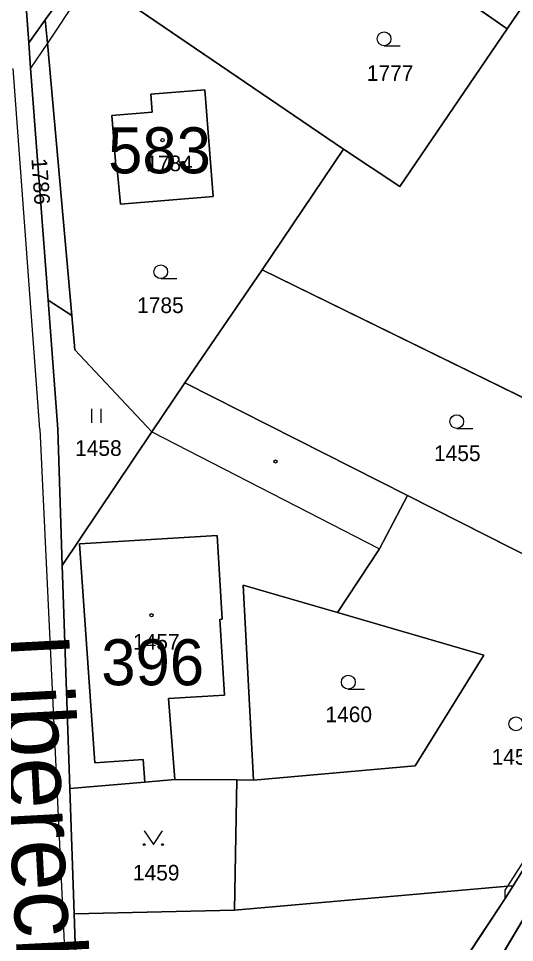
# Model space of a CAD drawing. Extents: x -689422 to -685210, y -987725 to -982160.
# Drawn here: x -687429.9 to -687376.1, y -985145.3 to -985044.9 of the extents above; entities that cross this region are included whole.
import ezdxf

# ---------------------------------------------------------------- set-up
doc = ezdxf.new("R2010")
doc.units = 0
for name, color, linetype in [('KN_Budovy', 7, 'Continuous'), ('KN_Budovy_cisla_domovni', 7, 'Continuous'), ('KN_Hranice_parcel', 7, 'Continuous'), ('KN_Hranice_parcel_vnitrni_kresba', 7, 'Continuous'), ('KN_Parcelni cisla', 7, 'Continuous'), ('KN_Polygon parcely', 7, 'Continuous'), ('KN_Popisy_pomistni nazvy nazvy ulic', 7, 'Continuous'), ('KN_POZEMKY_ORNA PUDA', 7, 'Continuous'), ('KN_POZEMKY_OSTATNI PLOCHA', 7, 'Continuous'), ('KN_POZEMKY_TTP', 7, 'Continuous'), ('KN_POZEMKY_ZAHRADA', 7, 'Continuous'), ('KN_POZEMKY_ZASTAVENA PLOCHA', 7, 'Continuous'), ('KN_VYUZITI_16_ostatni plocha_silnice', 7, 'Continuous'), ('KN_VYUZITI_17_ostatni plocha_ostatni komunikace', 7, 'Continuous'), ('KN_VYUZITI_19_ostatni plocha_zelen', 7, 'Continuous'), ('KN_VYUZITI_23_ostatni plocha_manipulacni plocha', 7, 'Continuous'), ('KN_Značky budov', 7, 'Continuous'), ('KN_Značky kultur', 7, 'Continuous')]:
    doc.layers.add(name, color=color, linetype=linetype)

msp = doc.modelspace()

# ---------------------------------------------------------------- linework, layer by layer
at = {"layer": 'KN_Budovy'}
for points in [[(-687415.38, -985055.1), (-687419.77, -985055.45), (-687419.34, -985060.91), (-687419.21, -985060.91), (-687418.83, -985065.09), (-687408.76, -985064.28), (-687409.68, -985052.67), (-687415.53, -985053.14)], [(-687413.63, -985118.81), (-687407.52, -985118.44), (-687408.03, -985110.19), (-687407.79, -985110.18), (-687408.35, -985101.11), (-687423.29, -985102), (-687421.62, -985125.79), (-687416.36, -985125.45), (-687416.2, -985127.88), (-687412.93, -985127.6)]]:
    msp.add_lwpolyline(points, close=True, dxfattribs=at)
at = {"layer": 'KN_Hranice_parcel'}
for p, q in [((-687410.16, -985022.86), (-687376.84, -985046.05)), ((-687364.78, -985028.22), (-687376.84, -985046.05)), ((-687428.78, -985047.56), (-687429.32, -985040.27)), ((-687423.12, -985039.7), (-687426.99, -985045.07)), ((-687394.63, -985059.14), (-687422.02, -985040.45)), ((-687426.99, -985045.07), (-687428.78, -985047.56)), ((-687426.99, -985045.07), (-687426.76, -985047.59)), ((-687428.78, -985047.56), (-687428.58, -985050.33)), ((-687426.76, -985047.59), (-687424.11, -985077.19)), ((-687428.58, -985050.33), (-687426.69, -985075.52)), ((-687394.63, -985059.14), (-687403.44, -985072.25)), ((-687403.44, -985072.25), (-687411.86, -985084.52)), ((-687359.23, -985093.93), (-687403.44, -985072.25)), ((-687424.11, -985077.19), (-687426.69, -985075.52)), ((-687426.69, -985075.52), (-687425.64, -985089.55)), ((-687423.77, -985080.93), (-687424.11, -985077.19)), ((-687415.41, -985089.82), (-687423.77, -985080.93)), ((-687411.86, -985084.52), (-687415.41, -985089.82)), ((-687411.86, -985084.52), (-687387.69, -985096.74)), ((-687425.64, -985089.55), (-687425.14, -985104.34)), ((-687415.41, -985089.82), (-687425.14, -985104.34)), ((-687387.69, -985096.74), (-687390.7, -985102.55)), ((-687387.69, -985096.74), (-687358.96, -985111.32)), ((-687390.7, -985102.55), (-687395.26, -985109.48)), ((-687425.14, -985104.34), (-687424.31, -985128.57)), ((-687358.96, -985111.32), (-687376.21, -985139.16)), ((-687380.77, -985152.28), (-687365.6, -985126.81)), ((-687412.93, -985127.6), (-687406.21, -985127.65)), ((-687406.21, -985127.65), (-687406.44, -985141.82)), ((-687404.38, -985127.67), (-687406.21, -985127.65)), ((-687424.31, -985128.57), (-687423.85, -985142.19)), ((-687376.21, -985139.16), (-687377.06, -985140.54)), ((-687377.06, -985140.54), (-687389.68, -985159.56)), ((-687406.44, -985141.82), (-687423.85, -985142.19)), ((-687423.85, -985142.19), (-687423.45, -985153.89))]:
    msp.add_line(p, q, dxfattribs=at)
for points in [[(-687376.84, -985046.05), (-687388.5, -985063.19), (-687394.63, -985059.14)], [(-687419.77, -985055.45), (-687415.38, -985055.1), (-687415.53, -985053.14), (-687409.68, -985052.67), (-687408.76, -985064.28), (-687418.83, -985065.09), (-687419.21, -985060.91), (-687419.34, -985060.91), (-687419.77, -985055.45)], [(-687404.38, -985127.67), (-687405.5, -985106.5), (-687395.26, -985109.48)], [(-687395.26, -985109.48), (-687379.38, -985114.09), (-687386.85, -985126.12), (-687404.38, -985127.67)], [(-687424.31, -985128.57), (-687416.2, -985127.88), (-687412.93, -985127.6)], [(-687376.21, -985139.16), (-687376.8, -985139.21), (-687406.44, -985141.82)]]:
    msp.add_lwpolyline(points, dxfattribs=at)
at = {"layer": 'KN_Hranice_parcel_vnitrni_kresba'}
for p, q in [((-687422.02, -985040.45), (-687426.76, -985047.59)), ((-687426.76, -985047.59), (-687428.58, -985050.33)), ((-687427.57, -985089.53), (-687430.47, -985050.37)), ((-687427.57, -985089.53), (-687423.17, -985182.72)), ((-687415.41, -985089.82), (-687390.7, -985102.55)), ((-687423.29, -985102), (-687408.35, -985101.11)), ((-687408.35, -985101.11), (-687407.79, -985110.18)), ((-687421.62, -985125.79), (-687423.29, -985102)), ((-687408.03, -985110.19), (-687407.79, -985110.18)), ((-687408.03, -985110.19), (-687407.52, -985118.44)), ((-687376.8, -985139.21), (-687358.96, -985111.32)), ((-687407.52, -985118.44), (-687413.63, -985118.81)), ((-687413.63, -985118.81), (-687412.93, -985127.6)), ((-687416.36, -985125.45), (-687421.62, -985125.79)), ((-687416.2, -985127.88), (-687416.36, -985125.45)), ((-687377.07, -985139.64), (-687376.8, -985139.21)), ((-687377.06, -985140.54), (-687377.07, -985139.64))]:
    msp.add_line(p, q, dxfattribs=at)
at = {"layer": 'KN_Polygon parcely'}
for points in [[(-687376.84, -985046.05), (-687364.78, -985028.22), (-687398.16, -985005.13), (-687410.16, -985022.86)], [(-687410.16, -985022.86), (-687422.02, -985040.45), (-687394.63, -985059.14), (-687388.5, -985063.19), (-687376.84, -985046.05)], [(-687376.84, -985046.05), (-687388.5, -985063.19), (-687394.63, -985059.14), (-687403.44, -985072.25), (-687359.23, -985093.93), (-687362.25, -985024.4), (-687364.78, -985028.22)], [(-687424.11, -985077.19), (-687423.77, -985080.93), (-687415.41, -985089.82), (-687411.86, -985084.52), (-687403.44, -985072.25), (-687394.63, -985059.14), (-687422.02, -985040.45), (-687423.12, -985039.7), (-687426.99, -985045.07), (-687426.76, -985047.59)], [(-687428.58, -985050.33), (-687426.69, -985075.52), (-687424.11, -985077.19), (-687426.76, -985047.59), (-687426.99, -985045.07), (-687428.78, -985047.56)], [(-687419.77, -985055.45), (-687419.34, -985060.91), (-687419.21, -985060.91), (-687418.83, -985065.09), (-687408.76, -985064.28), (-687409.68, -985052.67), (-687415.53, -985053.14), (-687415.38, -985055.1)], [(-687419.77, -985055.45), (-687415.38, -985055.1), (-687415.53, -985053.14), (-687409.68, -985052.67), (-687408.76, -985064.28), (-687418.83, -985065.09), (-687419.21, -985060.91), (-687419.34, -985060.91)], [(-687411.86, -985084.52), (-687387.69, -985096.74), (-687358.96, -985111.32), (-687359.23, -985093.93), (-687403.44, -985072.25)], [(-687423.77, -985080.93), (-687424.11, -985077.19), (-687426.69, -985075.52), (-687425.64, -985089.55), (-687425.14, -985104.34), (-687415.41, -985089.82)], [(-687415.41, -985089.82), (-687425.14, -985104.34), (-687424.31, -985128.57), (-687416.2, -985127.88), (-687412.93, -985127.6), (-687406.21, -985127.65), (-687404.38, -985127.67), (-687405.5, -985106.5), (-687395.26, -985109.48), (-687390.7, -985102.55), (-687387.69, -985096.74), (-687411.86, -985084.52)], [(-687406.21, -985127.65), (-687406.44, -985141.82), (-687376.8, -985139.21), (-687376.21, -985139.16), (-687358.96, -985111.32), (-687387.69, -985096.74), (-687390.7, -985102.55), (-687395.26, -985109.48), (-687379.38, -985114.09), (-687386.85, -985126.12), (-687404.38, -985127.67)], [(-687404.38, -985127.67), (-687386.85, -985126.12), (-687379.38, -985114.09), (-687395.26, -985109.48), (-687405.5, -985106.5)], [(-687408.24, -985183.8), (-687410.01, -985185.86), (-687411.5, -985188.9), (-687413.28, -985192.04), (-687411.15, -985192.84), (-687408.82, -985192.97), (-687406.74, -985189.3), (-687402.94, -985183.88), (-687380.77, -985152.28), (-687365.6, -985126.81), (-687356.75, -985112.69), (-687358.96, -985111.32), (-687376.21, -985139.16), (-687377.06, -985140.54), (-687389.68, -985159.56)], [(-687375.31, -985153.14), (-687373.47, -985142.27), (-687366.95, -985129.97), (-687365.52, -985130.11), (-687365.6, -985126.81), (-687380.77, -985152.28), (-687402.94, -985183.88), (-687396.51, -985188.03), (-687397.51, -985189.65), (-687375.42, -985189.61), (-687374.22, -985189.2), (-687373.45, -985188.03), (-687373.01, -985186.91), (-687373.2, -985156.43), (-687373.73, -985154.44)], [(-687423.85, -985142.19), (-687406.44, -985141.82), (-687406.21, -985127.65), (-687412.93, -985127.6), (-687416.2, -985127.88), (-687424.31, -985128.57)], [(-687376.8, -985139.21), (-687406.44, -985141.82), (-687423.85, -985142.19), (-687423.45, -985153.89), (-687421.56, -985153.76), (-687421.12, -985156.93), (-687409.52, -985157.87), (-687395.76, -985159.05), (-687389.68, -985159.56), (-687377.06, -985140.54), (-687376.21, -985139.16)]]:
    msp.add_lwpolyline(points, close=True, dxfattribs=at)
for points in [[(-687432.98, -985186.35), (-687420.45, -985188.12), (-687422.5, -985169.8), (-687423.28, -985156.76), (-687423.45, -985153.89), (-687423.85, -985142.19), (-687424.31, -985128.57), (-687425.14, -985104.34), (-687425.64, -985089.55), (-687426.69, -985075.52), (-687428.58, -985050.33), (-687428.78, -985047.56), (-687429.32, -985040.27)], [(-687429.32, -985040.27), (-687428.78, -985047.56), (-687426.99, -985045.07), (-687423.12, -985039.7)]]:
    msp.add_lwpolyline(points, dxfattribs=at)
at = {"layer": 'KN_POZEMKY_ORNA PUDA'}
for p, q in [((-687376.84, -985046.05), (-687364.78, -985028.22)), ((-687388.5, -985063.19), (-687376.84, -985046.05)), ((-687403.44, -985072.25), (-687394.63, -985059.14)), ((-687394.63, -985059.14), (-687388.5, -985063.19)), ((-687359.23, -985093.93), (-687403.44, -985072.25))]:
    msp.add_line(p, q, dxfattribs=at)
at = {"layer": 'KN_POZEMKY_OSTATNI PLOCHA'}
for p, q in [((-687428.78, -985047.56), (-687429.32, -985040.27)), ((-687429.32, -985040.27), (-687428.78, -985047.56)), ((-687423.12, -985039.7), (-687426.99, -985045.07)), ((-687426.99, -985045.07), (-687428.78, -985047.56)), ((-687428.78, -985047.56), (-687426.99, -985045.07)), ((-687426.99, -985045.07), (-687426.76, -985047.59)), ((-687428.58, -985050.33), (-687428.78, -985047.56)), ((-687428.78, -985047.56), (-687428.58, -985050.33)), ((-687426.76, -985047.59), (-687424.11, -985077.19)), ((-687426.69, -985075.52), (-687428.58, -985050.33)), ((-687428.58, -985050.33), (-687426.69, -985075.52)), ((-687424.11, -985077.19), (-687426.69, -985075.52)), ((-687426.69, -985075.52), (-687425.64, -985089.55)), ((-687425.64, -985089.55), (-687425.14, -985104.34)), ((-687425.14, -985104.34), (-687424.31, -985128.57)), ((-687376.21, -985139.16), (-687358.96, -985111.32)), ((-687365.6, -985126.81), (-687380.77, -985152.28)), ((-687380.77, -985152.28), (-687365.6, -985126.81)), ((-687424.31, -985128.57), (-687416.2, -985127.88)), ((-687416.2, -985127.88), (-687412.93, -985127.6)), ((-687412.93, -985127.6), (-687406.21, -985127.65)), ((-687406.21, -985127.65), (-687406.44, -985141.82)), ((-687423.85, -985142.19), (-687424.31, -985128.57)), ((-687424.31, -985128.57), (-687423.85, -985142.19)), ((-687377.06, -985140.54), (-687376.21, -985139.16)), ((-687389.68, -985159.56), (-687377.06, -985140.54)), ((-687406.44, -985141.82), (-687423.85, -985142.19)), ((-687423.85, -985142.19), (-687423.45, -985153.89))]:
    msp.add_line(p, q, dxfattribs=at)
at = {"layer": 'KN_POZEMKY_TTP'}
for p, q in [((-687425.64, -985089.55), (-687426.69, -985075.52)), ((-687426.69, -985075.52), (-687424.11, -985077.19)), ((-687424.11, -985077.19), (-687423.77, -985080.93)), ((-687423.77, -985080.93), (-687415.41, -985089.82)), ((-687425.14, -985104.34), (-687425.64, -985089.55)), ((-687415.41, -985089.82), (-687425.14, -985104.34))]:
    msp.add_line(p, q, dxfattribs=at)
at = {"layer": 'KN_POZEMKY_ZAHRADA'}
for p, q in [((-687410.16, -985022.86), (-687376.84, -985046.05)), ((-687376.84, -985046.05), (-687410.16, -985022.86)), ((-687364.78, -985028.22), (-687376.84, -985046.05)), ((-687426.99, -985045.07), (-687423.12, -985039.7)), ((-687394.63, -985059.14), (-687422.02, -985040.45)), ((-687422.02, -985040.45), (-687394.63, -985059.14)), ((-687426.76, -985047.59), (-687426.99, -985045.07)), ((-687376.84, -985046.05), (-687388.5, -985063.19)), ((-687424.11, -985077.19), (-687426.76, -985047.59)), ((-687409.68, -985052.67), (-687415.53, -985053.14)), ((-687415.53, -985053.14), (-687415.38, -985055.1)), ((-687408.76, -985064.28), (-687409.68, -985052.67)), ((-687415.38, -985055.1), (-687419.77, -985055.45)), ((-687419.77, -985055.45), (-687419.34, -985060.91)), ((-687394.63, -985059.14), (-687403.44, -985072.25)), ((-687388.5, -985063.19), (-687394.63, -985059.14)), ((-687419.34, -985060.91), (-687419.21, -985060.91)), ((-687419.21, -985060.91), (-687418.83, -985065.09)), ((-687418.83, -985065.09), (-687408.76, -985064.28)), ((-687411.86, -985084.52), (-687403.44, -985072.25)), ((-687403.44, -985072.25), (-687411.86, -985084.52)), ((-687403.44, -985072.25), (-687359.23, -985093.93)), ((-687423.77, -985080.93), (-687424.11, -985077.19)), ((-687415.41, -985089.82), (-687423.77, -985080.93)), ((-687411.86, -985084.52), (-687415.41, -985089.82)), ((-687387.69, -985096.74), (-687411.86, -985084.52)), ((-687390.7, -985102.55), (-687387.69, -985096.74)), ((-687358.96, -985111.32), (-687387.69, -985096.74)), ((-687387.69, -985096.74), (-687358.96, -985111.32)), ((-687395.26, -985109.48), (-687390.7, -985102.55)), ((-687404.38, -985127.67), (-687405.5, -985106.5)), ((-687405.5, -985106.5), (-687395.26, -985109.48)), ((-687395.26, -985109.48), (-687379.38, -985114.09)), ((-687379.38, -985114.09), (-687395.26, -985109.48)), ((-687358.96, -985111.32), (-687376.21, -985139.16)), ((-687379.38, -985114.09), (-687386.85, -985126.12)), ((-687386.85, -985126.12), (-687379.38, -985114.09)), ((-687386.85, -985126.12), (-687404.38, -985127.67)), ((-687404.38, -985127.67), (-687386.85, -985126.12)), ((-687406.44, -985141.82), (-687406.21, -985127.65)), ((-687406.21, -985127.65), (-687404.38, -985127.67)), ((-687406.44, -985141.82), (-687376.8, -985139.21)), ((-687376.8, -985139.21), (-687406.44, -985141.82)), ((-687376.21, -985139.16), (-687377.06, -985140.54)), ((-687376.8, -985139.21), (-687376.21, -985139.16)), ((-687376.21, -985139.16), (-687376.8, -985139.21)), ((-687377.06, -985140.54), (-687389.68, -985159.56)), ((-687423.85, -985142.19), (-687406.44, -985141.82)), ((-687423.45, -985153.89), (-687423.85, -985142.19))]:
    msp.add_line(p, q, dxfattribs=at)
at = {"layer": 'KN_POZEMKY_ZASTAVENA PLOCHA'}
for p, q in [((-687415.53, -985053.14), (-687409.68, -985052.67)), ((-687415.38, -985055.1), (-687415.53, -985053.14)), ((-687409.68, -985052.67), (-687408.76, -985064.28)), ((-687419.77, -985055.45), (-687415.38, -985055.1)), ((-687419.34, -985060.91), (-687419.77, -985055.45)), ((-687419.21, -985060.91), (-687419.34, -985060.91)), ((-687418.83, -985065.09), (-687419.21, -985060.91)), ((-687408.76, -985064.28), (-687418.83, -985065.09)), ((-687415.41, -985089.82), (-687411.86, -985084.52)), ((-687411.86, -985084.52), (-687387.69, -985096.74)), ((-687425.14, -985104.34), (-687415.41, -985089.82)), ((-687387.69, -985096.74), (-687390.7, -985102.55)), ((-687390.7, -985102.55), (-687395.26, -985109.48)), ((-687424.31, -985128.57), (-687425.14, -985104.34)), ((-687395.26, -985109.48), (-687405.5, -985106.5)), ((-687405.5, -985106.5), (-687404.38, -985127.67)), ((-687416.2, -985127.88), (-687424.31, -985128.57)), ((-687412.93, -985127.6), (-687416.2, -985127.88)), ((-687406.21, -985127.65), (-687412.93, -985127.6)), ((-687404.38, -985127.67), (-687406.21, -985127.65))]:
    msp.add_line(p, q, dxfattribs=at)
at = {"layer": 'KN_VYUZITI_16_ostatni plocha_silnice'}
for p, q in [((-687429.32, -985040.27), (-687428.78, -985047.56)), ((-687428.78, -985047.56), (-687428.58, -985050.33)), ((-687428.58, -985050.33), (-687426.69, -985075.52)), ((-687426.69, -985075.52), (-687425.64, -985089.55)), ((-687425.64, -985089.55), (-687425.14, -985104.34)), ((-687425.14, -985104.34), (-687424.31, -985128.57)), ((-687424.31, -985128.57), (-687423.85, -985142.19)), ((-687423.85, -985142.19), (-687423.45, -985153.89))]:
    msp.add_line(p, q, dxfattribs=at)
at = {"layer": 'KN_VYUZITI_17_ostatni plocha_ostatni komunikace'}
for p, q in [((-687428.78, -985047.56), (-687429.32, -985040.27)), ((-687423.12, -985039.7), (-687426.99, -985045.07)), ((-687426.99, -985045.07), (-687428.78, -985047.56)), ((-687428.78, -985047.56), (-687426.99, -985045.07)), ((-687426.99, -985045.07), (-687426.76, -985047.59)), ((-687428.58, -985050.33), (-687428.78, -985047.56)), ((-687426.76, -985047.59), (-687424.11, -985077.19)), ((-687426.69, -985075.52), (-687428.58, -985050.33)), ((-687424.11, -985077.19), (-687426.69, -985075.52)), ((-687376.21, -985139.16), (-687358.96, -985111.32)), ((-687365.6, -985126.81), (-687380.77, -985152.28)), ((-687377.06, -985140.54), (-687376.21, -985139.16)), ((-687389.68, -985159.56), (-687377.06, -985140.54))]:
    msp.add_line(p, q, dxfattribs=at)
at = {"layer": 'KN_VYUZITI_19_ostatni plocha_zelen'}
for p, q in [((-687424.31, -985128.57), (-687416.2, -985127.88)), ((-687416.2, -985127.88), (-687412.93, -985127.6)), ((-687412.93, -985127.6), (-687406.21, -985127.65)), ((-687406.21, -985127.65), (-687406.44, -985141.82)), ((-687423.85, -985142.19), (-687424.31, -985128.57)), ((-687406.44, -985141.82), (-687423.85, -985142.19))]:
    msp.add_line(p, q, dxfattribs=at)
at = {"layer": 'KN_VYUZITI_23_ostatni plocha_manipulacni plocha'}
msp.add_line((-687380.77, -985152.28), (-687365.6, -985126.81), dxfattribs=at)
at = {"layer": 'KN_Značky budov'}
for centre in [(-687414.26, -985058.14), (-687402, -985093.06), (-687415.46, -985109.76)]:
    msp.add_circle(centre, 0.175, dxfattribs=at)
at = {"layer": 'KN_Značky kultur'}
for p, q in [((-687390.22, -985047.89), (-687388.47, -985047.89)), ((-687414.46, -985073.19), (-687412.71, -985073.19)), ((-687421.92, -985088.85), (-687421.92, -985087.35)), ((-687420.92, -985088.85), (-687420.92, -985087.35)), ((-687382.33, -985089.47), (-687380.58, -985089.47)), ((-687394.1, -985117.78), (-687392.35, -985117.78))]:
    msp.add_line(p, q, dxfattribs=at)
msp.add_lwpolyline([(-687416.26, -985133.18), (-687415.26, -985134.68), (-687414.26, -985133.18)], dxfattribs=at)
for centre, radius in [((-687390.22, -985047.14), 0.75), ((-687414.46, -985072.44), 0.75), ((-687382.33, -985088.72), 0.75), ((-687394.1, -985117.03), 0.75), ((-687375.91, -985121.56), 0.75), ((-687416.26, -985134.68), 0.1), ((-687414.26, -985134.68), 0.1)]:
    msp.add_circle(centre, radius, dxfattribs=at)

# ---------------------------------------------------------------- texts
at = {"layer": 'KN_Budovy_cisla_domovni'}
for s, p in [('583', (-687420.17, -985061.75)), ('396', (-687420.91, -985117.37))]:
    msp.add_text(s, height=5, dxfattribs=at).set_placement(p)
at = {"layer": 'KN_Parcelni cisla'}
for s, p in [('1777', (-687392.09, -985051.7)), ('1784', (-687416.04, -985061.52)), ('1785', (-687417.02, -985076.93)), ('1458', (-687423.75, -985092.45)), ('1455', (-687384.8, -985093.01)), ('1457', (-687417.47, -985113.5)), ('1460', (-687396.58, -985121.38)), ('1456', (-687378.55, -985126)), ('1459', (-687417.48, -985138.58))]:
    msp.add_text(s, height=1.7, dxfattribs=at).set_placement(p)
msp.add_text('1786', height=1.7, rotation=274, dxfattribs=at).set_placement((-687428.5, -985060.16))
at = {"layer": 'KN_Popisy_pomistni nazvy nazvy ulic'}
msp.add_text('Liberecká', height=7.5, rotation=273, dxfattribs=at).set_placement((-687431.91, -985112.01))

doc.saveas('drawing.dxf')
